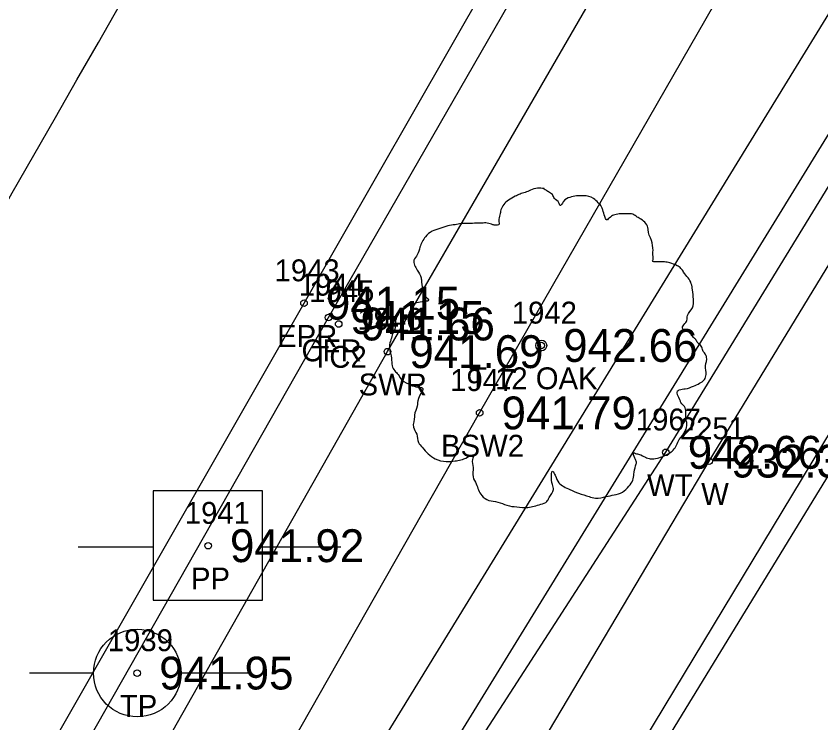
# Model space of a CAD drawing. Extents: x 1575382 to 1578175, y 1099175 to 1101955.
# Drawn here: x 1576625.16 to 1576661.93, y 1099916.66 to 1099948.95 of the extents above; entities that cross this region are included whole.
import ezdxf

# ---------------------------------------------------------------- set-up
doc = ezdxf.new("R2010")
doc.units = 0
for name, color, linetype in [('RD_EX_BldgApp', 7, 'Continuous'), ('RD_EX_Conc', 7, 'Continuous'), ('RD_EX_Conc_txCode', 7, 'Continuous'), ('RD_EX_Fence_Other', 7, 'Continuous'), ('RD_EX_Misc', 7, 'Continuous'), ('RD_EX_Misc_txCode', 7, 'Continuous'), ('RD_EX_Road', 7, 'Continuous'), ('RD_EX_Road_txCode', 7, 'Continuous'), ('RD_EX_TX_Conc_ELEV', 7, 'Continuous'), ('RD_EX_TX_Misc_ELEV', 7, 'Continuous'), ('RD_EX_TX_Road_ELEV', 7, 'Continuous'), ('RD_EX_TX_UT_ELEV', 7, 'Continuous'), ('RD_EX_TX_VEG_ELEV', 7, 'Continuous'), ('RD_EX_UT', 7, 'Continuous'), ('RD_EX_UT_txCode', 7, 'Continuous'), ('RD_EX_VEG', 7, 'Continuous'), ('RD_EX_VEG_txCode', 7, 'Continuous'), ('RD_HC_Cl', 7, 'Continuous'), ('RD_HC_Survey_ELEV', 7, 'Continuous'), ('RD_SMD_Locator', 7, 'Continuous')]:
    doc.layers.add(name, color=color, linetype=linetype)

msp = doc.modelspace()

# ---------------------------------------------------------------- linework, layer by layer
at = {"layer": 'RD_EX_BldgApp'}
msp.add_lwpolyline([(1576672.285, 1099877.607), (1576646.299, 1099893.421), (1576642.266, 1099901.79), (1576647.555, 1099912.985), (1576656.827, 1099928.617), (1576681.633, 1099969.334), (1576707.301, 1100011.852), (1576732.079, 1100052.807), (1576750.28, 1100082.51)], dxfattribs=at)
at = {"layer": 'RD_EX_Conc'}
for points in [[(1576604.877, 1099870.264), (1576606.176, 1099869.972), (1576617.178, 1099889.586), (1576642.123, 1099933.618), (1576667.46, 1099977.419), (1576667.46, 1099977.419), (1576691.066, 1100018.787), (1576716.011, 1100062.956), (1576735.124, 1100096.928), (1576741.874, 1100105.044), (1576743.621, 1100107.754)], [(1576611.554, 1099868.428), (1576613.247, 1099872.406), (1576617.21, 1099879.286), (1576621.441, 1099887.05), (1576646.337, 1099930.819), (1576671.483, 1099974.604), (1576671.483, 1099974.604), (1576695.542, 1100016.682), (1576720.221, 1100060.326), (1576739.554, 1100094.658), (1576745.882, 1100101.997), (1576748.748, 1100106.27)], [(1576603.883, 1099864.245), (1576604.405, 1099870.509), (1576608.229, 1099880.261), (1576614.47, 1099891.268), (1576639.427, 1099935.176), (1576664.483, 1099978.734)], [(1576682.917, 1099888.226), (1576664.939, 1099899.246), (1576666.414, 1099902.476), (1576666.207, 1099905.232), (1576663.825, 1099907.894), (1576652.51, 1099913.643), (1576689.941, 1099975.624), (1576690.276, 1099978.605)]]:
    msp.add_lwpolyline(points, dxfattribs=at)
at = {"layer": 'RD_EX_Fence_Other'}
msp.add_lwpolyline([(1576679.251, 1099869.09), (1576645.16, 1099889.942), (1576639.542, 1099895.597), (1576638.955, 1099903.536), (1576642.17, 1099910.834), (1576742.455, 1100074.012)], dxfattribs=at)
at = {"layer": 'RD_EX_Misc'}
msp.add_lwpolyline([(1576682.856, 1099868.559), (1576662.275, 1099880.956), (1576644.684, 1099891.532), (1576640.031, 1099896.906), (1576640.013, 1099902.654), (1576645.377, 1099914.364), (1576654.842, 1099929.018), (1576680.046, 1099970.191), (1576705.641, 1100012.054), (1576731.304, 1100053.647), (1576749.148, 1100082.966)], dxfattribs=at)
at = {"layer": 'RD_EX_Road'}
for points in [[(1576683.421, 1099888.983), (1576666.056, 1099899.537), (1576667.205, 1099902.209), (1576666.936, 1099905.875), (1576664.417, 1099908.527), (1576653.805, 1099914.11), (1576693.118, 1099978.425), (1576695.365, 1099982.465), (1576705.188, 1099976.428), (1576710.327, 1099975.622), (1576713.96, 1099978.167), (1576718.075, 1099985.444), (1576718.509, 1099989.55), (1576715.55, 1099993.268), (1576705.563, 1099999.558), (1576728.513, 1100037.374), (1576758.647, 1100086.731), (1576760.699, 1100090.217), (1576769.982, 1100084.647), (1576773.314, 1100083.71), (1576776.467, 1100084.773), (1576777.624, 1100085.825)], [(1576649.23, 1099825.099), (1576640.944, 1099826.874), (1576632.864, 1099830.985), (1576616.104, 1099841.327), (1576608.207, 1099848.873), (1576606.022, 1099853.129), (1576603.894, 1099858.947), (1576602.987, 1099864.216), (1576603.407, 1099870.69), (1576607.014, 1099881.11), (1576613.259, 1099891.99), (1576638.313, 1099935.833), (1576663.307, 1099979.534)]]:
    msp.add_lwpolyline(points, dxfattribs=at)
at = {"layer": 'RD_EX_UT'}
for p, q in [((1576636.422, 1099927.261), (1576631.422, 1099927.261)), ((1576631.422, 1099927.261), (1576631.422, 1099922.261)), ((1576636.422, 1099922.261), (1576636.422, 1099927.261)), ((1576627.991, 1099924.699), (1576631.46, 1099924.699)), ((1576636.35, 1099924.699), (1576639.991, 1099924.699)), ((1576631.422, 1099922.261), (1576636.422, 1099922.261)), ((1576625.766, 1099918.948), (1576628.697, 1099918.948)), ((1576632.697, 1099918.948), (1576635.766, 1099918.948))]:
    msp.add_line(p, q, dxfattribs=at)
msp.add_circle((1576630.697, 1099918.933), 2, dxfattribs=at)
at = {"layer": 'RD_EX_VEG'}
msp.add_lwpolyline([(1576677.215, 1099867.172), (1576638.056, 1099891.643), (1576635.862, 1099906.003), (1576755.277, 1100100.621), (1576767.632, 1100094.218)], dxfattribs=at)
for centre, radius in [((1576649.152, 1099933.9), 0.25), ((1576649.139, 1099933.881), 0.0001)]:
    msp.add_circle(centre, radius, dxfattribs=at)
for points in [[(1576649.284, 1099941.067), (1576648.984, 1099941.092), (1576648.659, 1099940.992), (1576648.409, 1099940.892), (1576648.184, 1099940.817), (1576647.96, 1099940.717), (1576647.66, 1099940.542), (1576647.435, 1099940.342), (1576647.31, 1099940.093), (1576647.26, 1099939.868), (1576647.21, 1099939.593), (1576647.21, 1099939.418), (1576647.085, 1099939.393), (1576646.935, 1099939.418), (1576646.685, 1099939.493), (1576646.435, 1099939.493), (1576646.185, 1099939.493), (1576645.835, 1099939.468), (1576645.486, 1099939.468), (1576645.211, 1099939.418), (1576644.886, 1099939.368), (1576644.511, 1099939.243), (1576644.161, 1099939.118), (1576643.861, 1099938.868), (1576643.611, 1099938.393), (1576643.486, 1099938.043), (1576643.337, 1099937.794), (1576643.486, 1099937.344), (1576643.661, 1099936.994), (1576643.686, 1099936.794), (1576643.761, 1099936.369), (1576643.861, 1099936.144), (1576643.986, 1099935.944), (1576643.911, 1099935.919), (1576643.536, 1099935.869), (1576643.237, 1099935.769), (1576642.812, 1099935.545), (1576642.587, 1099935.32), (1576642.487, 1099934.995), (1576642.462, 1099934.645), (1576642.362, 1099934.445), (1576642.287, 1099934.17), (1576642.262, 1099934.095), (1576642.212, 1099933.77), (1576642.312, 1099933.32), (1576642.337, 1099932.971), (1576642.462, 1099932.746), (1576642.612, 1099932.571), (1576642.787, 1099932.321), (1576643.187, 1099932.096), (1576643.511, 1099931.996), (1576643.711, 1099931.971), (1576643.536, 1099931.471), (1576643.486, 1099931.121), (1576643.362, 1099930.722), (1576643.362, 1099930.647), (1576643.312, 1099930.172), (1576643.461, 1099929.847), (1576643.536, 1099929.472), (1576643.711, 1099929.247), (1576643.986, 1099928.947), (1576644.311, 1099928.723), (1576644.811, 1099928.598), (1576645.211, 1099928.623), (1576645.786, 1099928.797), (1576646.035, 1099928.872), (1576646.01, 1099928.698), (1576646.035, 1099928.323), (1576646.035, 1099927.898), (1576646.185, 1099927.573), (1576646.285, 1099927.298), (1576646.435, 1099927.048), (1576646.76, 1099926.823), (1576647.16, 1099926.748), (1576647.585, 1099926.598), (1576648.035, 1099926.523), (1576648.534, 1099926.498), (1576649.134, 1099926.648), (1576649.409, 1099926.773), (1576649.509, 1099926.948), (1576649.709, 1099927.323), (1576649.659, 1099927.548), (1576649.684, 1099928.148), (1576649.784, 1099927.973), (1576649.959, 1099927.623), (1576650.458, 1099927.323), (1576650.858, 1099927.148), (1576651.333, 1099926.998), (1576651.633, 1099926.923), (1576652.108, 1099926.998), (1576652.483, 1099927.073), (1576652.857, 1099927.198), (1576653.157, 1099927.473), (1576653.332, 1099927.748), (1576653.382, 1099928.023), (1576653.457, 1099928.398), (1576653.507, 1099928.573)], [(1576653.507, 1099928.573), (1576653.432, 1099928.748), (1576653.382, 1099928.997), (1576653.457, 1099928.972), (1576653.632, 1099928.922), (1576653.907, 1099928.797), (1576654.132, 1099928.723), (1576654.457, 1099928.748), (1576654.732, 1099928.847), (1576655.181, 1099929.122), (1576655.456, 1099929.597), (1576655.731, 1099929.997), (1576655.806, 1099930.322), (1576655.756, 1099930.547), (1576655.731, 1099931.046), (1576655.531, 1099931.296), (1576655.481, 1099931.421), (1576655.381, 1099931.821), (1576655.456, 1099931.871), (1576655.731, 1099931.921), (1576656.106, 1099932.046), (1576656.381, 1099932.171), (1576656.606, 1099932.346), (1576656.681, 1099932.571), (1576656.656, 1099932.971), (1576656.706, 1099933.37), (1576656.631, 1099933.52), (1576656.531, 1099933.67), (1576656.456, 1099933.87), (1576656.306, 1099934.02), (1576656.206, 1099934.17), (1576656.106, 1099934.27), (1576655.981, 1099934.42), (1576655.806, 1099934.545), (1576655.656, 1099934.595), (1576655.606, 1099934.745), (1576655.756, 1099934.945), (1576655.806, 1099935.045), (1576655.831, 1099935.27), (1576656.056, 1099935.619), (1576656.106, 1099936.019), (1576656.056, 1099936.444), (1576656.006, 1099936.719), (1576655.856, 1099936.994), (1576655.656, 1099937.244), (1576655.531, 1099937.419), (1576655.356, 1099937.544), (1576655.031, 1099937.669), (1576654.782, 1099937.719), (1576654.432, 1099937.719), (1576654.232, 1099937.769), (1576654.257, 1099937.819), (1576654.257, 1099937.968), (1576654.257, 1099938.243), (1576654.182, 1099938.693), (1576654.032, 1099939.193), (1576654.032, 1099939.218), (1576653.932, 1099939.468), (1576653.707, 1099939.668), (1576653.532, 1099939.768), (1576653.332, 1099939.893), (1576653.082, 1099939.918), (1576652.782, 1099939.918), (1576652.508, 1099939.868), (1576652.308, 1099939.768), (1576652.133, 1099939.643), (1576652.058, 1099939.793), (1576651.958, 1099940.093), (1576651.908, 1099940.242), (1576651.758, 1099940.417), (1576651.533, 1099940.617), (1576651.083, 1099940.742), (1576650.458, 1099940.667), (1576650.159, 1099940.467), (1576650.009, 1099940.292), (1576649.959, 1099940.417), (1576649.759, 1099940.617), (1576649.659, 1099940.792), (1576649.484, 1099940.917), (1576649.334, 1099941.017), (1576649.234, 1099941.067)]]:
    msp.add_spline(points, degree=3, dxfattribs=at)
at = {"layer": 'RD_HC_Cl'}
msp.add_arc((1572261.26, 1102442.63), 5030, 327.624377, 330.512487, dxfattribs=at)
at = {"layer": 'RD_SMD_Locator'}
for centre in [(1576638.313, 1099935.833), (1576639.427, 1099935.176), (1576639.897, 1099934.881), (1576649.152, 1099933.9), (1576642.123, 1099933.618), (1576646.337, 1099930.819), (1576654.842, 1099929.018), (1576656.827, 1099928.617), (1576633.931, 1099924.752), (1576630.697, 1099918.933)]:
    msp.add_circle(centre, 0.15, dxfattribs=at)

# ---------------------------------------------------------------- texts
at = {"layer": 'RD_EX_Conc_txCode'}
for s, p in [('1944', (1576638.08, 1099936.176)), ('1945', (1576638.55, 1099935.881)), ('1946', (1576640.752, 1099934.618)), ('CFR', (1576638.199, 1099933.176)), ('TC2', (1576638.653, 1099932.881)), ('SWR', (1576640.808, 1099931.618)), ('1947', (1576644.991, 1099931.819)), ('BSW2', (1576644.573, 1099928.819))]:
    msp.add_text(s, height=1, dxfattribs=at).set_placement(p)
at = {"layer": 'RD_EX_Misc_txCode'}
for s, p in [('1967', (1576653.472, 1099930.018)), ('2251', (1576655.481, 1099929.617)), ('WT', (1576653.984, 1099927.018)), ('W', (1576656.457, 1099926.617))]:
    msp.add_text(s, height=1, dxfattribs=at).set_placement(p)
at = {"layer": 'RD_EX_Road_txCode'}
for s, p in [('1943', (1576636.967, 1099936.833)), ('EPR', (1576637.085, 1099933.833))]:
    msp.add_text(s, height=1, dxfattribs=at).set_placement(p)
at = {"layer": 'RD_EX_TX_Conc_ELEV'}
for s, p in [('941.15', (1576640.427, 1099934.426)), ('941.66', (1576640.897, 1099934.131)), ('941.69', (1576643.123, 1099932.868)), ('941.79', (1576647.337, 1099930.069))]:
    msp.add_text(s, height=1.5, dxfattribs=at).set_placement(p)
at = {"layer": 'RD_EX_TX_Misc_ELEV'}
for s, p in [('942.66', (1576655.842, 1099928.268)), ('932.33', (1576657.827, 1099927.867))]:
    msp.add_text(s, height=1.5, dxfattribs=at).set_placement(p)
at = {"layer": 'RD_EX_TX_Road_ELEV'}
msp.add_text('941.15', height=1.5, dxfattribs=at).set_placement((1576639.313, 1099935.083))
at = {"layer": 'RD_EX_TX_UT_ELEV'}
msp.add_text('941.95', height=1.5, dxfattribs=at).set_placement((1576631.697, 1099918.183))
at = {"layer": 'RD_EX_TX_VEG_ELEV'}
msp.add_text('942.66', height=1.5, dxfattribs=at).set_placement((1576650.152, 1099933.15))
at = {"layer": 'RD_EX_UT_txCode'}
for s, p in [('1941', (1576632.868, 1099925.752)), ('PP', (1576633.151, 1099922.752)), ('1939', (1576629.35, 1099919.933)), ('TP', (1576629.901, 1099916.933))]:
    msp.add_text(s, height=1, dxfattribs=at).set_placement(p)
at = {"layer": 'RD_EX_VEG_txCode'}
for s, p in [('1942', (1576647.806, 1099934.9)), ('T 12 OAK', (1576645.853, 1099931.9))]:
    msp.add_text(s, height=1, dxfattribs=at).set_placement(p)
at = {"layer": 'RD_HC_Survey_ELEV'}
msp.add_text('941.92', height=1.5, dxfattribs=at).set_placement((1576634.931, 1099924.002))

doc.saveas('drawing.dxf')
